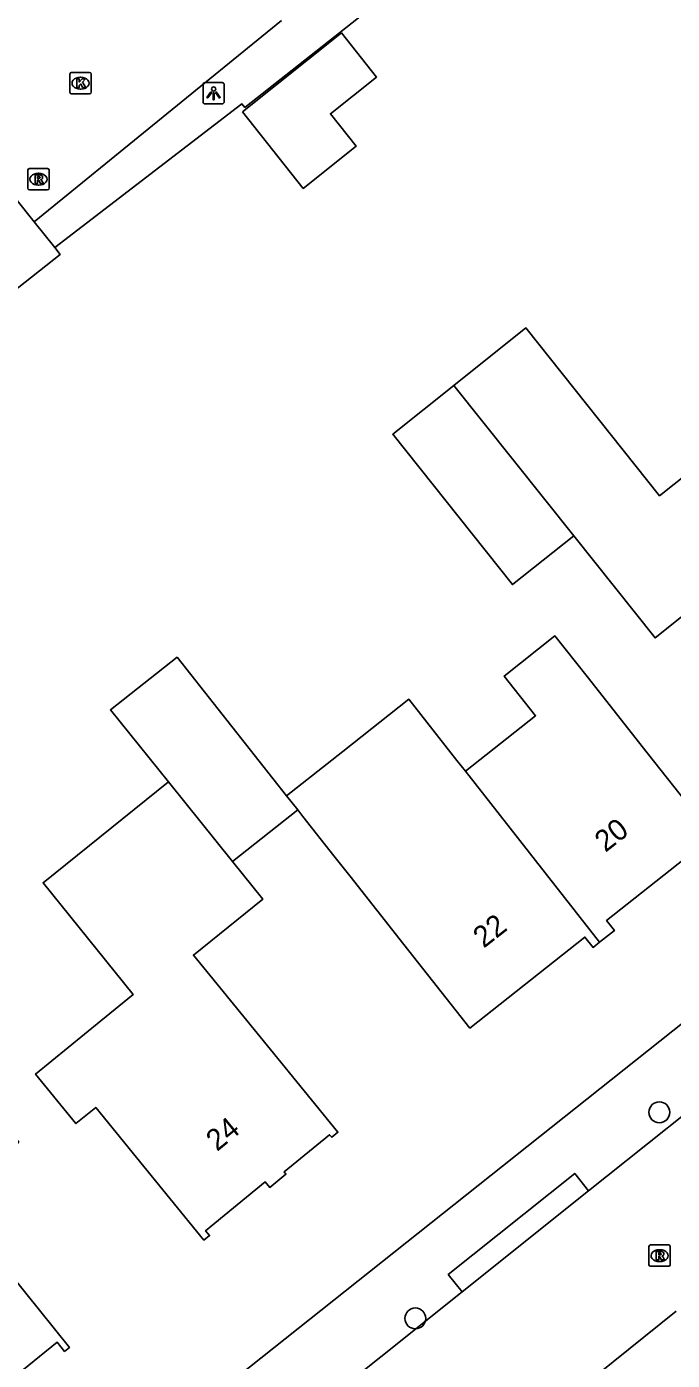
# Model space of a CAD drawing. Extents: x 159503 to 160347, y 382525 to 383272.
# Drawn here: x 159924.3 to 159954.6, y 383112.7 to 383175.2 of the extents above; entities that cross this region are included whole.
import ezdxf

# ---------------------------------------------------------------- set-up
doc = ezdxf.new("R2010")
doc.units = 0
for name, color, linetype in [('IMGEO_Boom', 7, 'Continuous'), ('IMGEO_Groenvoorziening', 7, 'Continuous'), ('IMGEO_Kolk', 7, 'Continuous'), ('IMGEO_Lichtpunt', 7, 'Continuous'), ('IMGEO_Pand', 7, 'Continuous'), ('IMGEO_Pand_nummerreeks', 7, 'Continuous'), ('IMGEO_Rijbaan_lokaal_open', 7, 'Continuous'), ('IMGEO_Rioolput', 7, 'Continuous'), ('IMGEO_Voetpad_open', 7, 'Continuous')]:
    doc.layers.add(name, color=color, linetype=linetype)

msp = doc.modelspace()

# ---------------------------------------------------------------- linework, layer by layer
at = {"layer": 'IMGEO_Boom'}
for centre in [(159953.976, 383124.302), (159942.522, 383114.632)]:
    msp.add_circle(centre, 0.489, dxfattribs=at)
at = {"layer": 'IMGEO_Groenvoorziening'}
msp.add_lwpolyline([(159956.778, 383188.913), (159949.331, 383183.139), (159934.517, 383171.448), (159934.377, 383171.612), (159925.59, 383164.881)], dxfattribs=at)
at = {"layer": 'IMGEO_Kolk'}
for p, q in [((159926.303, 383172.162), (159926.303, 383173.014)), ((159926.378, 383173.088), (159927.23, 383173.088)), ((159926.791, 383172.868), (159926.816, 383172.868)), ((159927.304, 383173.014), (159927.304, 383172.162)), ((159927.23, 383172.088), (159926.378, 383172.088)), ((159926.814, 383172.308), (159926.789, 383172.308))]:
    msp.add_line(p, q, dxfattribs=at)
for points in [[(159926.303, 383172.162), (159926.303, 383173.014)], [(159926.378, 383173.088), (159927.23, 383173.088)], [(159926.624, 383172.788), (159926.747, 383172.788), (159926.747, 383172.637), (159926.877, 383172.788), (159927.041, 383172.788), (159926.895, 383172.637), (159927.048, 383172.388), (159926.896, 383172.388), (159926.811, 383172.552), (159926.747, 383172.485), (159926.747, 383172.388), (159926.624, 383172.388), (159926.624, 383172.788)], [(159927.304, 383173.014), (159927.304, 383172.162)], [(159927.23, 383172.088), (159926.378, 383172.088)]]:
    msp.add_lwpolyline(points, dxfattribs=at)
for centre, start, end in [((159926.38, 383173.012), 91.55205, 178.44795), ((159926.38, 383173.012), 91.55205, 178.44795), ((159927.228, 383173.012), 1.55205, 88.44795), ((159927.228, 383173.012), 1.55205, 88.44795), ((159926.38, 383172.164), 181.55205, 268.44795), ((159926.38, 383172.164), 181.55205, 268.44795), ((159927.228, 383172.164), 271.55205, 358.44795), ((159927.228, 383172.164), 271.55205, 358.44795)]:
    msp.add_arc(centre, 0.0765, start, end, dxfattribs=at)
for centre, major_axis, ratio, start_param, end_param in [((159926.79, 383172.588), (-0.387, 0.002), 0.722429, 4.712389, 7.853982), ((159926.815, 383172.588), (-0.39, 0.002), 0.717154, 1.570796, 4.712389)]:
    msp.add_ellipse(centre, major_axis=major_axis, ratio=ratio, start_param=start_param, end_param=end_param, dxfattribs=at)
at = {"layer": 'IMGEO_Lichtpunt'}
for p, q in [((159932.553, 383172.519), (159932.553, 383171.712)), ((159932.553, 383172.519), (159932.553, 383171.712)), ((159933.455, 383172.614), (159932.647, 383172.614)), ((159933.455, 383172.614), (159932.647, 383172.614)), ((159933.549, 383171.712), (159933.549, 383172.519)), ((159933.549, 383171.712), (159933.549, 383172.519)), ((159932.647, 383171.618), (159933.455, 383171.618)), ((159932.647, 383171.618), (159933.455, 383171.618))]:
    msp.add_line(p, q, dxfattribs=at)
for points in [[(159932.927, 383172.183), (159932.966, 383172.155), (159932.778, 383171.893), (159932.74, 383171.92), (159932.927, 383172.183)], [(159933.029, 383172.135), (159933.076, 383172.135), (159933.076, 383171.813), (159933.029, 383171.813), (159933.029, 383172.135)], [(159933.139, 383172.155), (159933.177, 383172.182), (159933.364, 383171.92), (159933.325, 383171.892), (159933.139, 383172.155)]]:
    msp.add_lwpolyline(points, dxfattribs=at)
msp.add_circle((159933.052, 383172.317), 0.0994, dxfattribs=at)
for centre, start, end in [((159932.647, 383172.519), 90, 180), ((159932.647, 383172.519), 90, 180), ((159933.455, 383172.519), 0, 90), ((159933.455, 383172.519), 0, 90), ((159932.647, 383171.712), 180, 270), ((159932.647, 383171.712), 180, 270), ((159933.455, 383171.712), 270, 0), ((159933.455, 383171.712), 270, 360)]:
    msp.add_arc(centre, 0.0946, start, end, dxfattribs=at)
at = {"layer": 'IMGEO_Pand'}
for points in [[(159934.401, 383171.236), (159939.054, 383174.943), (159940.699, 383172.878), (159938.538, 383171.157), (159939.747, 383169.638), (159937.256, 383167.653), (159934.401, 383171.236)], [(159924.623, 383166.089), (159919.634, 383172.324)], [(159924.623, 383166.089), (159925.59, 383164.881)], [(159925.59, 383164.881), (159925.851, 383164.555), (159912.016, 383153.634), (159909.677, 383157.194)], [(159944.335, 383158.41), (159947.715, 383161.103), (159953.991, 383153.228), (159959.487, 383157.608)], [(159949.956, 383151.355), (159947.079, 383149.062), (159941.458, 383156.117), (159944.335, 383158.41)], [(159944.335, 383158.41), (159949.956, 383151.355)], [(159968.19, 383146.654), (159962.752, 383142.321), (159958.134, 383148.116), (159957.986, 383147.998), (159957.052, 383149.172), (159953.776, 383146.561), (159949.956, 383151.355)], [(159944.875, 383140.308), (159948.168, 383142.91), (159946.696, 383144.773), (159949.077, 383146.654), (159950.584, 383144.744), (159953.402, 383141.175), (159956.502, 383137.251), (159951.497, 383133.297), (159951.868, 383132.826), (159951.175, 383132.278)], [(159930.927, 383139.803), (159928.207, 383143.182), (159931.336, 383145.654), (159936.476, 383139.148)], [(159936.476, 383139.148), (159939.12, 383141.236), (159942.212, 383143.679), (159944.477, 383140.812), (159944.875, 383140.308)], [(159951.175, 383132.278), (159944.875, 383140.308)], [(159933.935, 383136.067), (159935.359, 383134.298), (159932.102, 383131.676), (159935.722, 383127.241), (159938.884, 383123.367), (159938.594, 383123.131), (159938.497, 383123.251), (159936.357, 383121.505), (159936.448, 383121.394), (159935.688, 383120.774), (159935.477, 383121.032), (159932.676, 383118.746), (159932.861, 383118.519), (159932.599, 383118.305), (159929.438, 383122.179), (159927.52, 383124.529), (159926.59, 383123.77), (159924.693, 383126.094), (159927.754, 383128.592), (159929.268, 383129.828), (159925.047, 383135.069), (159930.927, 383139.803)], [(159930.927, 383139.803), (159933.935, 383136.067)], [(159936.476, 383139.148), (159936.998, 383138.487)], [(159936.998, 383138.487), (159933.935, 383136.067)], [(159951.175, 383132.278), (159950.867, 383132.035), (159950.482, 383132.522), (159945.081, 383128.255), (159941.981, 383132.179), (159939.442, 383135.393), (159938.697, 383136.337), (159937.246, 383138.173), (159936.998, 383138.487)], [(159913.547, 383135.857), (159920.78, 383126.811), (159923.903, 383122.906), (159920.632, 383120.268), (159926.282, 383113.262), (159926.056, 383113.08), (159925.71, 383113.509), (159919.963, 383108.875), (159920.279, 383108.484), (159920.027, 383108.28), (159916.888, 383112.173), (159912.821, 383117.217), (159915.894, 383119.695), (159915.438, 383120.26), (159918.447, 383122.686), (159910.081, 383133.062), (159913.547, 383135.857)]]:
    msp.add_lwpolyline(points, dxfattribs=at)
at = {"layer": 'IMGEO_Rijbaan_lokaal_open'}
for points in [[(159936.24, 383175.536), (159924.623, 383166.089)], [(159950.655, 383120.624), (159951.49, 383121.291), (159959.2, 383127.414)], [(159950.655, 383120.624), (159944.715, 383115.876)], [(159925.553, 383100.562), (159944.715, 383115.876)], [(159954.759, 383114.972), (159950.297, 383111.374)]]:
    msp.add_lwpolyline(points, dxfattribs=at)
at = {"layer": 'IMGEO_Rioolput'}
for p, q in [((159924.329, 383167.657), (159924.329, 383168.509)), ((159924.404, 383168.583), (159925.256, 383168.583)), ((159924.817, 383168.363), (159924.842, 383168.363)), ((159925.33, 383168.509), (159925.33, 383167.657)), ((159924.84, 383167.803), (159924.815, 383167.803)), ((159925.256, 383167.583), (159924.404, 383167.583)), ((159953.488, 383117.15), (159953.488, 383118.002)), ((159953.563, 383118.076), (159954.415, 383118.076)), ((159953.976, 383117.856), (159954.001, 383117.856)), ((159954.489, 383118.002), (159954.489, 383117.15)), ((159954.415, 383117.076), (159953.563, 383117.076)), ((159953.999, 383117.296), (159953.974, 383117.296))]:
    msp.add_line(p, q, dxfattribs=at)
for points in [[(159924.329, 383167.657), (159924.329, 383168.509)], [(159924.404, 383168.583), (159925.256, 383168.583)], [(159924.918, 383168.281), (159924.666, 383168.283), (159924.666, 383167.883)], [(159925.33, 383168.509), (159925.33, 383167.657)], [(159924.666, 383167.883), (159924.79, 383167.883), (159924.79, 383168.045), (159924.801, 383168.045)], [(159924.844, 383168.202), (159924.79, 383168.202), (159924.79, 383168.121)], [(159924.79, 383168.121), (159924.842, 383168.121)], [(159924.848, 383168.016), (159924.919, 383167.883), (159925.059, 383167.883), (159924.994, 383168.009)], [(159925.256, 383167.583), (159924.404, 383167.583)], [(159953.488, 383117.15), (159953.488, 383118.002)], [(159953.563, 383118.076), (159954.415, 383118.076)], [(159954.077, 383117.774), (159953.825, 383117.776), (159953.825, 383117.376)], [(159954.003, 383117.695), (159953.949, 383117.695), (159953.949, 383117.614)], [(159953.949, 383117.614), (159954.001, 383117.614)], [(159954.489, 383118.002), (159954.489, 383117.15)], [(159954.415, 383117.076), (159953.563, 383117.076)], [(159953.825, 383117.376), (159953.949, 383117.376), (159953.949, 383117.538), (159953.96, 383117.538)], [(159954.007, 383117.509), (159954.078, 383117.376), (159954.218, 383117.376), (159954.153, 383117.502)]]:
    msp.add_lwpolyline(points, dxfattribs=at)
for centre, radius, start, end in [((159924.406, 383168.507), 0.0765, 91.55205, 178.44795), ((159924.406, 383168.507), 0.0765, 91.55205, 178.44795), ((159925.254, 383168.507), 0.0765, 1.55205, 88.44795), ((159925.254, 383168.507), 0.0765, 1.55205, 88.44795), ((159924.8, 383167.992), 0.0533, 26.02933, 88.69889), ((159924.826, 383168.31), 0.19, 274.7715, 282.96867), ((159924.85, 383168.106), 0.0964, 77.00612, 93.18647), ((159924.864, 383168.163), 0.0378, 276.66336, 79.67722), ((159924.917, 383168.171), 0.109, 350.36119, 89.41601), ((159924.915, 383168.171), 0.112, 277.58423, 350.98172), ((159924.899, 383167.956), 0.108, 29.51342, 73.79051), ((159924.406, 383167.659), 0.0765, 181.55205, 268.44795), ((159924.406, 383167.659), 0.0765, 181.55205, 268.44795), ((159925.254, 383167.659), 0.0765, 271.55205, 358.44795), ((159925.254, 383167.659), 0.0765, 271.55205, 358.44795), ((159953.565, 383118), 0.0765, 91.55205, 178.44795), ((159953.565, 383118), 0.0765, 91.55205, 178.44795), ((159953.985, 383117.803), 0.19, 274.7715, 282.96867), ((159954.009, 383117.599), 0.0964, 77.00612, 93.18647), ((159954.023, 383117.656), 0.0378, 276.66336, 79.67722), ((159954.076, 383117.664), 0.109, 350.36119, 89.41601), ((159954.074, 383117.664), 0.112, 277.58423, 350.98172), ((159954.413, 383118), 0.0765, 1.55205, 88.44795), ((159954.413, 383118), 0.0765, 1.55205, 88.44795), ((159953.565, 383117.152), 0.0765, 181.55205, 268.44795), ((159953.565, 383117.152), 0.0765, 181.55205, 268.44795), ((159953.959, 383117.485), 0.0533, 26.02933, 88.69889), ((159954.058, 383117.449), 0.108, 29.51342, 73.79051), ((159954.413, 383117.152), 0.0765, 271.55205, 358.44795), ((159954.413, 383117.152), 0.0765, 271.55205, 358.44795)]:
    msp.add_arc(centre, radius, start, end, dxfattribs=at)
for centre, major_axis, ratio, start_param, end_param in [((159924.816, 383168.083), (-0.387, 0.002), 0.722429, 4.712389, 7.853982), ((159924.841, 383168.083), (-0.39, 0.002), 0.717154, 1.570796, 4.712389), ((159953.975, 383117.576), (-0.387, 0.002), 0.722429, 4.712389, 7.853982), ((159954, 383117.576), (-0.39, 0.002), 0.717154, 1.570796, 4.712389)]:
    msp.add_ellipse(centre, major_axis=major_axis, ratio=ratio, start_param=start_param, end_param=end_param, dxfattribs=at)
at = {"layer": 'IMGEO_Voetpad_open'}
for points in [[(159838.776, 383036.162), (160000, 383164.155), (160003.86, 383167.245)], [(159944.715, 383115.876), (159944.066, 383116.688), (159950.006, 383121.436), (159950.655, 383120.624)]]:
    msp.add_lwpolyline(points, dxfattribs=at)

# ---------------------------------------------------------------- texts
at = {"layer": 'IMGEO_Pand_nummerreeks'}
for s, rotation, p in [('20', 38.28565, (159951.446, 383136.47)), ('22', 38.16472, (159945.733, 383131.973)), ('24', 39.21896, (159933.213, 383122.438))]:
    msp.add_text(s, height=1, rotation=rotation, dxfattribs=at).set_placement(p)

doc.saveas('drawing.dxf')
